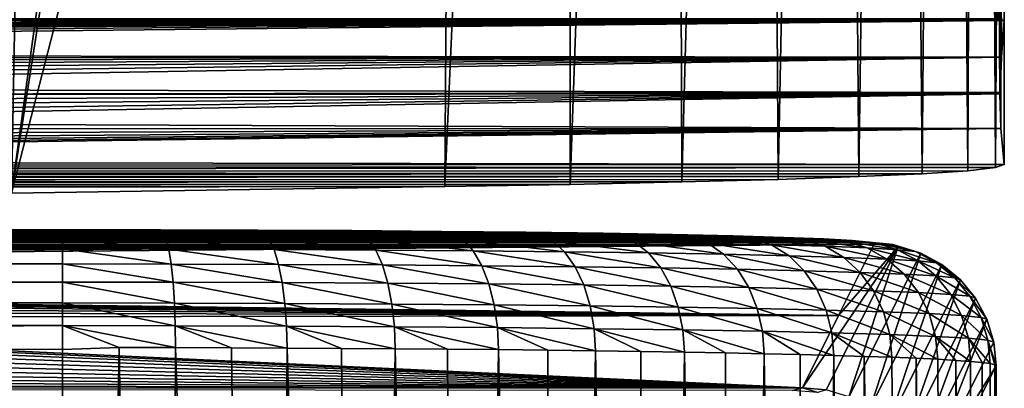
# Model space of a CAD drawing. Header units: metres. Extents: x -24 to 72, y -247 to 22.
# Tile 350 of 573: x 13.075 to 15.5, y -102.671 to -101.763. Entities that reach past the tile are written whole.
import ezdxf

# ---------------------------------------------------------------- set-up
doc = ezdxf.new("R2010")
doc.units = ezdxf.units.M
doc.layers.add('solid_509589_MEDIA_SW0001', color=7, linetype='CONTINUOUS')

msp = doc.modelspace()

# ---------------------------------------------------------------- linework, layer by layer
at = {"layer": 'solid_509589_MEDIA_SW0001'}
for points in [[(15.486974, -93.685432, 305.189789), (15.483443, -101.760437, 305.277863), (15.5, -101.765259, 305.001404)], [(15.5, -98.117508, 304.982727), (15.486974, -93.685432, 305.189789), (15.5, -101.765259, 305.001404)], [(13.054778, -102.189903, 280.673798), (12.188959, -94.116096, 279.828857), (13.206246, -94.115967, 280.612366)], [(13.054778, -102.189903, 280.673798), (13.206246, -94.115967, 280.612366), (14.169686, -94.122543, 281.462463)], [(13.054778, -102.189903, 280.673798), (14.169686, -94.122543, 281.462463), (14.165737, -95.074806, 281.479004)], [(14.437087, -95.060875, 281.758667), (14.431208, -102.168686, 281.889313), (14.12199, -102.174126, 281.577637)], [(14.151267, -97.934311, 281.524323), (14.437087, -95.060875, 281.758667), (14.12199, -102.174126, 281.577637)], [(14.681537, -95.060822, 282.063141), (14.705697, -102.16272, 282.231049), (14.431208, -102.168686, 281.889313)], [(14.437087, -95.060875, 281.758667), (14.681537, -95.060822, 282.063141), (14.431208, -102.168686, 281.889313)], [(14.681537, -95.060822, 282.063141), (14.8976, -95.060768, 282.390381), (14.705697, -102.16272, 282.231049)], [(14.8976, -95.060768, 282.390381), (14.943367, -102.156281, 282.599976), (14.705697, -102.16272, 282.231049)], [(14.8976, -95.060768, 282.390381), (15.083238, -95.060715, 282.737701), (14.943367, -102.156281, 282.599976)], [(15.083238, -95.060715, 282.737701), (15.141397, -102.149437, 282.991882), (14.943367, -102.156281, 282.599976)], [(15.083238, -95.060715, 282.737701), (15.236399, -95.060661, 283.101746), (15.141397, -102.149437, 282.991882)], [(15.236399, -95.060661, 283.101746), (15.29757, -102.142273, 283.402527), (15.141397, -102.149437, 282.991882)], [(15.236399, -95.060661, 283.101746), (15.355458, -95.0606, 283.478699), (15.29757, -102.142273, 283.402527)], [(15.355458, -95.0606, 283.478699), (15.410197, -102.134857, 283.827484), (15.29757, -102.142273, 283.402527)], [(15.355458, -95.0606, 283.478699), (15.439387, -95.060547, 283.864777), (15.410197, -102.134857, 283.827484)], [(15.439387, -95.060547, 283.864777), (15.477921, -102.127274, 284.26178), (15.410197, -102.134857, 283.827484)], [(15.439387, -95.060547, 283.864777), (15.487638, -95.060493, 284.256592), (15.477921, -102.127274, 284.26178)], [(15.487638, -95.060493, 284.256592), (15.5, -95.068138, 284.651886), (15.477921, -102.127274, 284.26178)], [(15.477921, -102.127274, 284.26178), (15.5, -95.068138, 284.651886), (15.5, -98.471695, 284.685455)], [(13.054778, -102.189903, 280.673798), (14.165737, -95.074806, 281.479004), (14.151267, -97.934311, 281.524323)], [(15.443568, -96.239807, 294.867615), (15.469114, -96.160301, 299.918274), (15.492968, -101.855476, 299.83313)], [(15.469114, -96.160301, 299.918274), (15.5, -98.117508, 304.982727), (15.5, -101.765259, 305.001404)], [(15.492968, -101.855476, 299.83313), (15.469114, -96.160301, 299.918274), (15.5, -101.765259, 305.001404)], [(15.443568, -96.239807, 294.867615), (15.492968, -101.855476, 299.83313), (15.489428, -101.942459, 294.849976)], [(15.450933, -96.319687, 289.783569), (15.443568, -96.239807, 294.867615), (15.489428, -101.942459, 294.849976)], [(15.450933, -96.319687, 289.783569), (15.489428, -101.942459, 294.849976), (15.489359, -101.94577, 294.659973)], [(15.491074, -102.031029, 289.775726), (15.450933, -96.319687, 289.783569), (15.489359, -101.94577, 294.659973)], [(15.5, -98.471695, 284.685455), (15.450933, -96.319687, 289.783569), (15.491074, -102.031029, 289.775726)], [(13.054778, -102.189903, 280.673798), (14.151267, -97.934311, 281.524323), (14.12199, -102.174126, 281.577637)], [(15.477921, -102.127274, 284.26178), (15.5, -98.471695, 284.685455), (15.5, -102.119591, 284.702057)], [(15.5, -98.471695, 284.685455), (15.491074, -102.031029, 289.775726), (15.5, -102.119591, 284.702057)], [(-15.5, -101.765259, 305.001404), (15.5, -101.765259, 305.001404), (15.483443, -101.760437, 305.277863)], [(-15.483251, -101.760452, 305.276978), (-15.5, -101.765259, 305.001404), (15.483443, -101.760437, 305.277863)], [(-0.969614, -101.79319, 303.401489), (15.5, -101.765259, 305.001404), (-15.5, -101.765259, 305.001404)], [(-0.969614, -101.79319, 303.401489), (-0.00058, -101.79248, 303.441895), (15.5, -101.765259, 305.001404)], [(-0.00058, -101.79248, 303.441895), (0.968457, -101.79319, 303.401581), (15.5, -101.765259, 305.001404)], [(0.968457, -101.79319, 303.401581), (1.930663, -101.795296, 303.280823), (15.5, -101.765259, 305.001404)], [(1.930663, -101.795296, 303.280823), (2.879627, -101.79879, 303.080444), (15.5, -101.765259, 305.001404)], [(2.879627, -101.79879, 303.080444), (3.808588, -101.803658, 302.80188), (15.5, -101.765259, 305.001404)], [(3.808588, -101.803658, 302.80188), (4.711084, -101.809853, 302.447021), (15.5, -101.765259, 305.001404)], [(4.711084, -101.809853, 302.447021), (5.581053, -101.817337, 302.01828), (15.5, -101.765259, 305.001404)], [(5.581053, -101.817337, 302.01828), (6.412259, -101.82605, 301.518738), (15.5, -101.765259, 305.001404)], [(6.412259, -101.82605, 301.518738), (7.199025, -101.835953, 300.951782), (15.5, -101.765259, 305.001404)], [(7.199025, -101.835953, 300.951782), (7.935978, -101.846954, 300.32132), (15.5, -101.765259, 305.001404)], [(7.935978, -101.846954, 300.32132), (15.492968, -101.855476, 299.83313), (15.5, -101.765259, 305.001404)], [(7.935978, -101.846954, 300.32132), (8.617837, -101.858986, 299.631836), (15.492968, -101.855476, 299.83313)], [(8.617837, -101.858986, 299.631836), (9.240022, -101.871971, 298.88797), (15.492968, -101.855476, 299.83313)], [(9.240022, -101.871971, 298.88797), (9.798201, -101.885818, 298.09491), (15.492968, -101.855476, 299.83313)], [(9.798201, -101.885818, 298.09491), (10.288401, -101.900421, 297.258301), (15.492968, -101.855476, 299.83313)], [(10.288401, -101.900421, 297.258301), (10.707356, -101.915688, 296.383728), (15.492968, -101.855476, 299.83313)], [(10.707356, -101.915688, 296.383728), (11.052108, -101.931503, 295.477325), (15.492968, -101.855476, 299.83313)], [(11.052108, -101.931503, 295.477325), (15.489428, -101.942459, 294.849976), (15.492968, -101.855476, 299.83313)], [(11.052108, -101.931503, 295.477325), (11.320228, -101.947769, 294.545502), (15.489428, -101.942459, 294.849976)], [(11.320228, -101.947769, 294.545502), (15.489359, -101.94577, 294.659973), (15.489428, -101.942459, 294.849976)], [(11.320228, -101.947769, 294.545502), (11.50993, -101.964371, 293.594482), (15.489359, -101.94577, 294.659973)], [(11.50993, -101.964371, 293.594482), (11.619858, -101.981186, 292.631042), (15.489359, -101.94577, 294.659973)], [(11.597914, -102.015007, 290.693481), (15.491074, -102.031029, 289.775726), (15.489359, -101.94577, 294.659973)], [(11.649252, -101.998108, 291.661865), (11.597914, -102.015007, 290.693481), (15.489359, -101.94577, 294.659973)], [(11.619858, -101.981186, 292.631042), (11.649252, -101.998108, 291.661865), (15.489359, -101.94577, 294.659973)], [(9.652976, -102.109634, 285.272217), (15.5, -102.119591, 284.702057), (15.491074, -102.031029, 289.775726)], [(10.162065, -102.09523, 286.097626), (9.652976, -102.109634, 285.272217), (15.491074, -102.031029, 289.775726)], [(10.600704, -102.080132, 286.962494), (10.162065, -102.09523, 286.097626), (15.491074, -102.031029, 289.775726)], [(10.965847, -102.064453, 287.860748), (10.600704, -102.080132, 286.962494), (15.491074, -102.031029, 289.775726)], [(11.25504, -102.048294, 288.786407), (10.965847, -102.064453, 287.860748), (15.491074, -102.031029, 289.775726)], [(11.466209, -102.031776, 289.732788), (11.25504, -102.048294, 288.786407), (15.491074, -102.031029, 289.775726)], [(11.597914, -102.015007, 290.693481), (11.466209, -102.031776, 289.732788), (15.491074, -102.031029, 289.775726)], [(9.07707, -102.123253, 284.492096), (8.438182, -102.135986, 283.762512), (15.477921, -102.127274, 284.26178)], [(8.438182, -102.135986, 283.762512), (15.410197, -102.134857, 283.827484), (15.477921, -102.127274, 284.26178)], [(9.652976, -102.109634, 285.272217), (9.07707, -102.123253, 284.492096), (15.5, -102.119591, 284.702057)], [(9.07707, -102.123253, 284.492096), (15.477921, -102.127274, 284.26178), (15.5, -102.119591, 284.702057)], [(7.740814, -102.147751, 283.088562), (6.989892, -102.158463, 282.475006), (15.141397, -102.149437, 282.991882)], [(6.989892, -102.158463, 282.475006), (14.943367, -102.156281, 282.599976), (15.141397, -102.149437, 282.991882)], [(8.438182, -102.135986, 283.762512), (7.740814, -102.147751, 283.088562), (15.29757, -102.142273, 283.402527)], [(7.740814, -102.147751, 283.088562), (15.141397, -102.149437, 282.991882), (15.29757, -102.142273, 283.402527)], [(8.438182, -102.135986, 283.762512), (15.29757, -102.142273, 283.402527), (15.410197, -102.134857, 283.827484)], [(3.558312, -102.189407, 280.702087), (13.054778, -102.189903, 280.673798), (14.12199, -102.174126, 281.577637)], [(4.468749, -102.183571, 281.036469), (3.558312, -102.189407, 280.702087), (14.12199, -102.174126, 281.577637)], [(5.348082, -102.176437, 281.445343), (4.468749, -102.183571, 281.036469), (14.12199, -102.174126, 281.577637)], [(6.190417, -102.168045, 281.925964), (5.348082, -102.176437, 281.445343), (14.431208, -102.168686, 281.889313)], [(5.348082, -102.176437, 281.445343), (14.12199, -102.174126, 281.577637), (14.431208, -102.168686, 281.889313)], [(6.989892, -102.158463, 282.475006), (6.190417, -102.168045, 281.925964), (14.705697, -102.16272, 282.231049)], [(6.190417, -102.168045, 281.925964), (14.431208, -102.168686, 281.889313), (14.705697, -102.16272, 282.231049)], [(6.989892, -102.158463, 282.475006), (14.705697, -102.16272, 282.231049), (14.943367, -102.156281, 282.599976)], [(-14.956598, -102.299248, 305.923828), (14.832131, -102.295601, 306.132446), (14.956593, -102.299248, 305.923798)], [(-14.956598, -102.299248, 305.923828), (-14.832135, -102.295601, 306.132477), (14.832131, -102.295601, 306.132446)], [(-14.832135, -102.295601, 306.132477), (14.683299, -102.292252, 306.324432), (14.832131, -102.295601, 306.132446)], [(-14.832135, -102.295601, 306.132477), (-14.683299, -102.292252, 306.324493), (14.683299, -102.292252, 306.324432)], [(-14.683299, -102.292252, 306.324493), (14.51233, -102.289238, 306.496948), (14.683299, -102.292252, 306.324432)], [(-14.683299, -102.292252, 306.324493), (-14.512325, -102.289238, 306.496979), (14.51233, -102.289238, 306.496948)], [(-14.512325, -102.289238, 306.496979), (14.321652, -102.286613, 306.647491), (14.51233, -102.289238, 306.496948)], [(-14.512325, -102.289238, 306.496979), (-14.321642, -102.286613, 306.647522), (14.321652, -102.286613, 306.647491)], [(-14.321642, -102.286613, 306.647522), (14.114118, -102.284409, 306.773804), (14.321652, -102.286613, 306.647491)], [(-14.321642, -102.286613, 306.647522), (-14.1141, -102.284409, 306.773834), (14.114118, -102.284409, 306.773804)], [(-14.1141, -102.284409, 306.773834), (13.892854, -102.282661, 306.874023), (14.114118, -102.284409, 306.773804)], [(-14.1141, -102.284409, 306.773834), (-13.892832, -102.282661, 306.874054), (13.892854, -102.282661, 306.874023)], [(-13.892832, -102.282661, 306.874054), (13.661064, -102.281395, 306.946655), (13.892854, -102.282661, 306.874023)], [(-13.892832, -102.282661, 306.874054), (-13.661032, -102.281395, 306.946686), (13.661064, -102.281395, 306.946655)], [(-13.661032, -102.281395, 306.946686), (13.422096, -102.280624, 306.990692), (13.661064, -102.281395, 306.946655)], [(-13.661032, -102.281395, 306.946686), (-13.42208, -102.280624, 306.990723), (13.422096, -102.280624, 306.990692)], [(-0.103265, -102.280357, 307.006012), (13.422096, -102.280624, 306.990692), (-13.42208, -102.280624, 306.990723)], [(13.180315, -102.301025, 307.120728), (-13.180305, -102.285004, 307.064056), (-13.180316, -102.301025, 307.120758)], [(13.180304, -102.285004, 307.064056), (-0.103265, -102.280357, 307.006012), (-13.180305, -102.285004, 307.064056)], [(13.180315, -102.301025, 307.120728), (13.180304, -102.285004, 307.064056), (-13.180305, -102.285004, 307.064056)], [(-0.103265, -102.280357, 307.006012), (13.180423, -102.280365, 307.005402), (13.422096, -102.280624, 306.990692)], [(13.180304, -102.285004, 307.064056), (13.180423, -102.280365, 307.005402), (-0.103265, -102.280357, 307.006012)], [(13.42978, -102.285378, 307.048798), (13.180423, -102.280365, 307.005402), (13.180304, -102.285004, 307.064056)], [(13.436618, -102.301491, 307.105011), (13.180304, -102.285004, 307.064056), (13.180315, -102.301025, 307.120728)], [(13.436618, -102.301491, 307.105011), (13.42978, -102.285378, 307.048798), (13.180304, -102.285004, 307.064056)], [(13.42978, -102.285378, 307.048798), (13.422096, -102.280624, 306.990692), (13.180423, -102.280365, 307.005402)], [(13.42978, -102.285378, 307.048798), (13.661064, -102.281395, 306.946655), (13.422096, -102.280624, 306.990692)], [(13.42978, -102.285378, 307.048798), (13.67557, -102.286163, 307.003448), (13.661064, -102.281395, 306.946655)], [(13.689135, -102.302299, 307.058411), (13.67557, -102.286163, 307.003448), (13.42978, -102.285378, 307.048798)], [(13.436618, -102.301491, 307.105011), (13.689135, -102.302299, 307.058411), (13.42978, -102.285378, 307.048798)], [(13.67557, -102.286163, 307.003448), (13.892854, -102.282661, 306.874023), (13.661064, -102.281395, 306.946655)], [(13.67557, -102.286163, 307.003448), (13.914053, -102.287468, 306.92865), (13.892854, -102.282661, 306.874023)], [(13.934143, -102.303642, 306.981567), (13.914053, -102.287468, 306.92865), (13.67557, -102.286163, 307.003448)], [(13.689135, -102.302299, 307.058411), (13.934143, -102.303642, 306.981567), (13.67557, -102.286163, 307.003448)], [(13.914053, -102.287468, 306.92865), (14.114118, -102.284409, 306.773804), (13.892854, -102.282661, 306.874023)], [(13.914053, -102.287468, 306.92865), (14.141711, -102.289268, 306.8255), (14.114118, -102.284409, 306.773804)], [(14.168032, -102.305489, 306.87561), (14.141711, -102.289268, 306.8255), (13.914053, -102.287468, 306.92865)], [(13.934143, -102.303642, 306.981567), (14.168032, -102.305489, 306.87561), (13.914053, -102.287468, 306.92865)], [(14.141711, -102.289268, 306.8255), (14.321652, -102.286613, 306.647491), (14.114118, -102.284409, 306.773804)], [(14.141711, -102.289268, 306.8255), (14.35519, -102.291534, 306.695526), (14.321652, -102.286613, 306.647491)], [(14.387352, -102.307816, 306.742065), (14.35519, -102.291534, 306.695526), (14.141711, -102.289268, 306.8255)], [(14.168032, -102.305489, 306.87561), (14.387352, -102.307816, 306.742065), (14.141711, -102.289268, 306.8255)], [(14.35519, -102.291534, 306.695526), (14.51233, -102.289238, 306.496948), (14.321652, -102.286613, 306.647491)], [(14.35519, -102.291534, 306.695526), (14.551342, -102.294235, 306.540649), (14.51233, -102.289238, 306.496948)], [(14.588872, -102.310593, 306.582947), (14.551342, -102.294235, 306.540649), (14.35519, -102.291534, 306.695526)], [(14.387352, -102.307816, 306.742065), (14.588872, -102.310593, 306.582947), (14.35519, -102.291534, 306.695526)], [(14.727276, -102.297333, 306.363159), (14.683299, -102.292252, 306.324432), (14.51233, -102.289238, 306.496948)], [(14.551342, -102.294235, 306.540649), (14.727276, -102.297333, 306.363159), (14.51233, -102.289238, 306.496948)], [(14.769621, -102.313774, 306.400604), (14.727276, -102.297333, 306.363159), (14.551342, -102.294235, 306.540649)], [(14.588872, -102.310593, 306.582947), (14.769621, -102.313774, 306.400604), (14.551342, -102.294235, 306.540649)], [(14.880398, -102.300781, 306.165619), (14.832131, -102.295601, 306.132446), (14.683299, -102.292252, 306.324432)], [(14.727276, -102.297333, 306.363159), (14.880398, -102.300781, 306.165619), (14.683299, -102.292252, 306.324432)], [(14.926933, -102.317322, 306.197662), (14.880398, -102.300781, 306.165619), (14.727276, -102.297333, 306.363159)], [(14.769621, -102.313774, 306.400604), (14.926933, -102.317322, 306.197662), (14.727276, -102.297333, 306.363159)], [(15.008451, -102.304527, 305.951019), (14.956593, -102.299248, 305.923798), (14.832131, -102.295601, 306.132446)], [(14.880398, -102.300781, 306.165619), (15.008451, -102.304527, 305.951019), (14.832131, -102.295601, 306.132446)], [(-15.1798, -102.315582, 304.987946), (-15.16725, -102.311356, 305.229919), (15.1798, -102.315582, 304.987915)], [(0.967057, -102.343102, 303.411316), (-15.1798, -102.315582, 304.987946), (15.1798, -102.315582, 304.987915)], [(-15.16725, -102.311356, 305.229919), (-15.125373, -102.307182, 305.469299), (15.167245, -102.311356, 305.229889)], [(-15.16725, -102.311356, 305.229919), (15.167245, -102.311356, 305.229889), (15.1798, -102.315582, 304.987915)], [(-15.125373, -102.307182, 305.469299), (-15.054817, -102.303123, 305.701721), (15.125366, -102.307182, 305.469269)], [(-15.125373, -102.307182, 305.469299), (15.125366, -102.307182, 305.469269), (15.167245, -102.311356, 305.229889)], [(-15.054817, -102.303123, 305.701721), (14.956593, -102.299248, 305.923798), (15.054811, -102.303123, 305.701691)], [(-15.054817, -102.303123, 305.701721), (-14.956598, -102.299248, 305.923828), (14.956593, -102.299248, 305.923798)], [(-15.054817, -102.303123, 305.701721), (15.054811, -102.303123, 305.701691), (15.125366, -102.307182, 305.469269)], [(13.180326, -102.32782, 307.173218), (-13.180316, -102.301025, 307.120758), (-13.180326, -102.327827, 307.173218)], [(13.180326, -102.32782, 307.173218), (13.180315, -102.301025, 307.120728), (-13.180316, -102.301025, 307.120758)], [(1.927941, -102.345207, 303.290894), (0.967057, -102.343102, 303.411316), (15.1798, -102.315582, 304.987915)], [(2.875626, -102.348694, 303.091064), (1.927941, -102.345207, 303.290894), (15.1798, -102.315582, 304.987915)], [(3.803355, -102.353539, 302.813263), (2.875626, -102.348694, 303.091064), (15.1798, -102.315582, 304.987915)], [(4.704749, -102.359718, 302.459412), (3.803355, -102.353539, 302.813263), (15.1798, -102.315582, 304.987915)], [(5.573789, -102.36718, 302.03183), (4.704749, -102.359718, 302.459412), (15.1798, -102.315582, 304.987915)], [(6.404191, -102.375877, 301.53363), (5.573789, -102.36718, 302.03183), (15.1798, -102.315582, 304.987915)], [(7.190321, -102.385742, 300.968231), (6.404191, -102.375877, 301.53363), (15.1798, -102.315582, 304.987915)], [(7.190321, -102.385742, 300.968231), (15.1798, -102.315582, 304.987915), (15.091747, -102.491676, 294.899597)], [(13.44292, -102.328354, 307.157013), (13.180315, -102.301025, 307.120728), (13.180326, -102.32782, 307.173218)], [(13.44292, -102.328354, 307.157013), (13.436618, -102.301491, 307.105011), (13.180315, -102.301025, 307.120728)], [(13.701634, -102.329185, 307.109283), (13.689135, -102.302299, 307.058411), (13.436618, -102.301491, 307.105011)], [(13.44292, -102.328354, 307.157013), (13.701634, -102.329185, 307.109283), (13.436618, -102.301491, 307.105011)], [(13.952657, -102.330551, 307.030548), (13.934143, -102.303642, 306.981567), (13.689135, -102.302299, 307.058411)], [(13.701634, -102.329185, 307.109283), (13.952657, -102.330551, 307.030548), (13.689135, -102.302299, 307.058411)], [(14.192286, -102.332451, 306.921967), (14.168032, -102.305489, 306.87561), (13.934143, -102.303642, 306.981567)], [(13.952657, -102.330551, 307.030548), (14.192286, -102.332451, 306.921967), (13.934143, -102.303642, 306.981567)], [(14.416989, -102.334831, 306.785156), (14.387352, -102.307816, 306.742065), (14.168032, -102.305489, 306.87561)], [(14.192286, -102.332451, 306.921967), (14.416989, -102.334831, 306.785156), (14.168032, -102.305489, 306.87561)], [(14.623456, -102.337677, 306.622162), (14.588872, -102.310593, 306.582947), (14.387352, -102.307816, 306.742065)], [(14.416989, -102.334831, 306.785156), (14.623456, -102.337677, 306.622162), (14.387352, -102.307816, 306.742065)], [(14.80864, -102.340942, 306.435303), (14.769621, -102.313774, 306.400604), (14.588872, -102.310593, 306.582947)], [(14.623456, -102.337677, 306.622162), (14.80864, -102.340942, 306.435303), (14.588872, -102.310593, 306.582947)], [(14.969814, -102.344574, 306.227417), (14.926933, -102.317322, 306.197662), (14.769621, -102.313774, 306.400604)], [(14.80864, -102.340942, 306.435303), (14.969814, -102.344574, 306.227417), (14.769621, -102.313774, 306.400604)], [(15.058491, -102.321167, 305.977203), (15.008451, -102.304527, 305.951019), (14.880398, -102.300781, 306.165619)], [(14.926933, -102.317322, 306.197662), (15.058491, -102.321167, 305.977203), (14.880398, -102.300781, 306.165619)], [(15.104602, -102.348511, 306.001526), (15.058491, -102.321167, 305.977203), (14.926933, -102.317322, 306.197662)], [(14.969814, -102.344574, 306.227417), (15.104602, -102.348511, 306.001526), (14.926933, -102.317322, 306.197662)], [(15.109549, -102.308525, 305.722473), (15.054811, -102.303123, 305.701691), (14.956593, -102.299248, 305.923798)], [(15.008451, -102.304527, 305.951019), (15.109549, -102.308525, 305.722473), (14.956593, -102.299248, 305.923798)], [(15.238311, -102.32135, 304.98764), (15.002814, -102.669525, 284.710449), (15.091747, -102.491676, 294.899597)], [(15.238311, -102.32135, 304.98764), (15.060992, -102.675232, 284.710022), (15.002814, -102.669525, 284.710449)], [(15.162354, -102.325272, 305.742401), (15.109549, -102.308525, 305.722473), (15.008451, -102.304527, 305.951019)], [(15.058491, -102.321167, 305.977203), (15.162354, -102.325272, 305.742401), (15.008451, -102.304527, 305.951019)], [(15.182199, -102.312698, 305.483368), (15.125366, -102.307182, 305.469269), (15.054811, -102.303123, 305.701691)], [(15.109549, -102.308525, 305.722473), (15.182199, -102.312698, 305.483368), (15.054811, -102.303123, 305.701691)], [(15.211015, -102.352715, 305.760956), (15.162354, -102.325272, 305.742401), (15.058491, -102.321167, 305.977203)], [(15.104602, -102.348511, 306.001526), (15.211015, -102.352715, 305.760956), (15.058491, -102.321167, 305.977203)], [(15.238311, -102.32135, 304.98764), (15.117343, -102.692261, 284.709839), (15.060992, -102.675232, 284.710022)], [(15.238311, -102.32135, 304.98764), (15.091747, -102.491676, 294.899597), (15.1798, -102.315582, 304.987915)], [(15.236993, -102.329559, 305.496735), (15.182199, -102.312698, 305.483368), (15.109549, -102.308525, 305.722473)], [(15.162354, -102.325272, 305.742401), (15.236993, -102.329559, 305.496735), (15.109549, -102.308525, 305.722473)], [(15.238311, -102.32135, 304.98764), (15.294643, -102.338448, 304.987457), (15.117343, -102.692261, 284.709839)], [(15.22533, -102.316994, 305.237213), (15.167245, -102.311356, 305.229889), (15.125366, -102.307182, 305.469269)], [(15.182199, -102.312698, 305.483368), (15.22533, -102.316994, 305.237213), (15.125366, -102.307182, 305.469269)], [(15.238311, -102.32135, 304.98764), (15.1798, -102.315582, 304.987915), (15.167245, -102.311356, 305.229889)], [(15.22533, -102.316994, 305.237213), (15.238311, -102.32135, 304.98764), (15.167245, -102.311356, 305.229889)], [(15.281306, -102.333977, 305.243835), (15.22533, -102.316994, 305.237213), (15.182199, -102.312698, 305.483368)], [(15.236993, -102.329559, 305.496735), (15.281306, -102.333977, 305.243835), (15.182199, -102.312698, 305.483368)], [(15.22533, -102.316994, 305.237213), (15.294643, -102.338448, 304.987457), (15.238311, -102.32135, 304.98764)], [(15.281306, -102.333977, 305.243835), (15.294643, -102.338448, 304.987457), (15.22533, -102.316994, 305.237213)], [(13.180335, -102.364372, 307.219452), (-13.180326, -102.327827, 307.173218), (-13.180336, -102.364372, 307.219452)], [(13.180335, -102.364372, 307.219452), (13.180326, -102.32782, 307.173218), (-13.180326, -102.327827, 307.173218)], [(13.448442, -102.364922, 307.20282), (13.180326, -102.32782, 307.173218), (13.180335, -102.364372, 307.219452)], [(13.448442, -102.364922, 307.20282), (13.44292, -102.328354, 307.157013), (13.180326, -102.32782, 307.173218)], [(13.712587, -102.365776, 307.154083), (13.701634, -102.329185, 307.109283), (13.44292, -102.328354, 307.157013)], [(13.448442, -102.364922, 307.20282), (13.712587, -102.365776, 307.154083), (13.44292, -102.328354, 307.157013)], [(13.96888, -102.367172, 307.0737), (13.952657, -102.330551, 307.030548), (13.701634, -102.329185, 307.109283)], [(13.712587, -102.365776, 307.154083), (13.96888, -102.367172, 307.0737), (13.701634, -102.329185, 307.109283)], [(14.213539, -102.36911, 306.96283), (14.192286, -102.332451, 306.921967), (13.952657, -102.330551, 307.030548)], [(13.96888, -102.367172, 307.0737), (14.213539, -102.36911, 306.96283), (13.952657, -102.330551, 307.030548)], [(14.442961, -102.371544, 306.823151), (14.416989, -102.334831, 306.785156), (14.192286, -102.332451, 306.921967)], [(14.213539, -102.36911, 306.96283), (14.442961, -102.371544, 306.823151), (14.192286, -102.332451, 306.921967)], [(14.653761, -102.374451, 306.656708), (14.623456, -102.337677, 306.622162), (14.416989, -102.334831, 306.785156)], [(14.442961, -102.371544, 306.823151), (14.653761, -102.374451, 306.656708), (14.416989, -102.334831, 306.785156)], [(14.842834, -102.377777, 306.465973), (14.80864, -102.340942, 306.435303), (14.623456, -102.337677, 306.622162)], [(14.653761, -102.374451, 306.656708), (14.842834, -102.377777, 306.465973), (14.623456, -102.337677, 306.622162)], [(15.007392, -102.381485, 306.253693), (14.969814, -102.344574, 306.227417), (14.80864, -102.340942, 306.435303)], [(14.842834, -102.377777, 306.465973), (15.007392, -102.381485, 306.253693), (14.80864, -102.340942, 306.435303)], [(15.145009, -102.385513, 306.023041), (15.104602, -102.348511, 306.001526), (14.969814, -102.344574, 306.227417)], [(15.007392, -102.381485, 306.253693), (15.145009, -102.385513, 306.023041), (14.969814, -102.344574, 306.227417)], [(15.294643, -102.338448, 304.987457), (15.169283, -102.719971, 284.709869), (15.117343, -102.692261, 284.709839)], [(15.287486, -102.357109, 305.509277), (15.236993, -102.329559, 305.496735), (15.162354, -102.325272, 305.742401)], [(15.211015, -102.352715, 305.760956), (15.287486, -102.357109, 305.509277), (15.162354, -102.325272, 305.742401)], [(15.294643, -102.338448, 304.987457), (15.346554, -102.366219, 304.987488), (15.169283, -102.719971, 284.709869)], [(15.332887, -102.361633, 305.250153), (15.281306, -102.333977, 305.243835), (15.236993, -102.329559, 305.496735)], [(15.287486, -102.357109, 305.509277), (15.332887, -102.361633, 305.250153), (15.236993, -102.329559, 305.496735)], [(15.281306, -102.333977, 305.243835), (15.346554, -102.366219, 304.987488), (15.294643, -102.338448, 304.987457)], [(15.332887, -102.361633, 305.250153), (15.346554, -102.366219, 304.987488), (15.281306, -102.333977, 305.243835)], [(13.180343, -102.409264, 307.25766), (-13.180336, -102.364372, 307.219452), (-13.180344, -102.409264, 307.25766)], [(13.180343, -102.409264, 307.25766), (13.180335, -102.364372, 307.219452), (-13.180336, -102.364372, 307.219452)], [(13.452971, -102.409805, 307.240631), (13.180335, -102.364372, 307.219452), (13.180343, -102.409264, 307.25766)], [(13.452971, -102.409805, 307.240631), (13.448442, -102.364922, 307.20282), (13.180335, -102.364372, 307.219452)], [(13.721573, -102.410667, 307.191071), (13.712587, -102.365776, 307.154083), (13.448442, -102.364922, 307.20282)], [(13.452971, -102.409805, 307.240631), (13.721573, -102.410667, 307.191071), (13.448442, -102.364922, 307.20282)], [(13.982187, -102.412094, 307.109344), (13.96888, -102.367172, 307.0737), (13.712587, -102.365776, 307.154083)], [(13.721573, -102.410667, 307.191071), (13.982187, -102.412094, 307.109344), (13.712587, -102.365776, 307.154083)], [(14.230974, -102.414055, 306.996613), (14.213539, -102.36911, 306.96283), (13.96888, -102.367172, 307.0737)], [(13.982187, -102.412094, 307.109344), (14.230974, -102.414055, 306.996613), (13.96888, -102.367172, 307.0737)], [(14.464265, -102.416534, 306.854584), (14.442961, -102.371544, 306.823151), (14.213539, -102.36911, 306.96283)], [(14.230974, -102.414055, 306.996613), (14.464265, -102.416534, 306.854584), (14.213539, -102.36911, 306.96283)], [(15.253656, -102.389801, 305.777435), (15.211015, -102.352715, 305.760956), (15.104602, -102.348511, 306.001526)], [(15.145009, -102.385513, 306.023041), (15.253656, -102.389801, 305.777435), (15.104602, -102.348511, 306.001526)], [(15.346554, -102.366219, 304.987488), (15.214813, -102.757286, 284.710114), (15.169283, -102.719971, 284.709869)], [(15.331733, -102.394287, 305.520477), (15.287486, -102.357109, 305.509277), (15.211015, -102.352715, 305.760956)], [(15.253656, -102.389801, 305.777435), (15.331733, -102.394287, 305.520477), (15.211015, -102.352715, 305.760956)], [(15.346554, -102.366219, 304.987488), (15.392043, -102.403587, 304.987732), (15.214813, -102.757286, 284.710114)], [(15.378087, -102.398911, 305.255951), (15.332887, -102.361633, 305.250153), (15.287486, -102.357109, 305.509277)], [(15.331733, -102.394287, 305.520477), (15.378087, -102.398911, 305.255951), (15.287486, -102.357109, 305.509277)], [(15.332887, -102.361633, 305.250153), (15.392043, -102.403587, 304.987732), (15.346554, -102.366219, 304.987488)], [(15.378087, -102.398911, 305.255951), (15.392043, -102.403587, 304.987732), (15.332887, -102.361633, 305.250153)], [(7.926867, -102.396721, 300.339386), (7.190321, -102.385742, 300.968231), (15.091747, -102.491676, 294.899597)], [(14.678621, -102.419487, 306.685333), (14.653761, -102.374451, 306.656708), (14.442961, -102.371544, 306.823151)], [(14.464265, -102.416534, 306.854584), (14.678621, -102.419487, 306.685333), (14.442961, -102.371544, 306.823151)], [(14.870884, -102.422874, 306.491364), (14.842834, -102.377777, 306.465973), (14.653761, -102.374451, 306.656708)], [(14.678621, -102.419487, 306.685333), (14.870884, -102.422874, 306.491364), (14.653761, -102.374451, 306.656708)], [(15.038218, -102.426643, 306.275513), (15.007392, -102.381485, 306.253693), (14.842834, -102.377777, 306.465973)], [(14.870884, -102.422874, 306.491364), (15.038218, -102.426643, 306.275513), (14.842834, -102.377777, 306.465973)], [(15.178156, -102.43074, 306.040985), (15.145009, -102.385513, 306.023041), (15.007392, -102.381485, 306.253693)], [(15.038218, -102.426643, 306.275513), (15.178156, -102.43074, 306.040985), (15.007392, -102.381485, 306.253693)], [(15.288636, -102.435097, 305.791229), (15.253656, -102.389801, 305.777435), (15.145009, -102.385513, 306.023041)], [(15.178156, -102.43074, 306.040985), (15.288636, -102.435097, 305.791229), (15.145009, -102.385513, 306.023041)], [(15.36803, -102.439659, 305.529938), (15.331733, -102.394287, 305.520477), (15.253656, -102.389801, 305.777435)], [(15.288636, -102.435097, 305.791229), (15.36803, -102.439659, 305.529938), (15.253656, -102.389801, 305.777435)], [(15.415166, -102.444359, 305.260925), (15.378087, -102.398911, 305.255951), (15.331733, -102.394287, 305.520477)], [(15.36803, -102.439659, 305.529938), (15.415166, -102.444359, 305.260925), (15.331733, -102.394287, 305.520477)], [(13.180348, -102.46077, 307.286346), (-13.180344, -102.409264, 307.25766), (-13.180349, -102.46077, 307.286346)], [(13.180348, -102.46077, 307.286346), (13.180343, -102.409264, 307.25766), (-13.180344, -102.409264, 307.25766)], [(8.608551, -102.40873, 299.651611), (7.926867, -102.396721, 300.339386), (15.091747, -102.491676, 294.899597)], [(9.230762, -102.421677, 298.909607), (8.608551, -102.40873, 299.651611), (15.091747, -102.491676, 294.899597)], [(13.456334, -102.461258, 307.269043), (13.180343, -102.409264, 307.25766), (13.180348, -102.46077, 307.286346)], [(13.456334, -102.461258, 307.269043), (13.452971, -102.409805, 307.240631), (13.180343, -102.409264, 307.25766)], [(13.728244, -102.462128, 307.218872), (13.721573, -102.410667, 307.191071), (13.452971, -102.409805, 307.240631)], [(13.456334, -102.461258, 307.269043), (13.728244, -102.462128, 307.218872), (13.452971, -102.409805, 307.240631)], [(13.992068, -102.46357, 307.136108), (13.982187, -102.412094, 307.109344), (13.721573, -102.410667, 307.191071)], [(13.728244, -102.462128, 307.218872), (13.992068, -102.46357, 307.136108), (13.721573, -102.410667, 307.191071)], [(14.243919, -102.465561, 307.022034), (14.230974, -102.414055, 306.996613), (13.982187, -102.412094, 307.109344)], [(13.992068, -102.46357, 307.136108), (14.243919, -102.465561, 307.022034), (13.982187, -102.412094, 307.109344)], [(14.480083, -102.468071, 306.878235), (14.464265, -102.416534, 306.854584), (14.230974, -102.414055, 306.996613)], [(14.243919, -102.465561, 307.022034), (14.480083, -102.468071, 306.878235), (14.230974, -102.414055, 306.996613)], [(14.69708, -102.471062, 306.706909), (14.678621, -102.419487, 306.685333), (14.464265, -102.416534, 306.854584)], [(14.480083, -102.468071, 306.878235), (14.69708, -102.471062, 306.706909), (14.464265, -102.416534, 306.854584)], [(15.392043, -102.403587, 304.987732), (15.25218, -102.802773, 284.710602), (15.214813, -102.757286, 284.710114)], [(15.392043, -102.403587, 304.987732), (15.429359, -102.44912, 304.98819), (15.25218, -102.802773, 284.710602)], [(15.378087, -102.398911, 305.255951), (15.429359, -102.44912, 304.98819), (15.392043, -102.403587, 304.987732)], [(15.415166, -102.444359, 305.260925), (15.429359, -102.44912, 304.98819), (15.378087, -102.398911, 305.255951)], [(9.789213, -102.435486, 298.118469), (9.230762, -102.421677, 298.909607), (15.091747, -102.491676, 294.899597)], [(10.279966, -102.450058, 297.283752), (9.789213, -102.435486, 298.118469), (15.091747, -102.491676, 294.899597)], [(14.891709, -102.474487, 306.510529), (14.870884, -102.422874, 306.491364), (14.678621, -102.419487, 306.685333)], [(14.69708, -102.471062, 306.706909), (14.891709, -102.474487, 306.510529), (14.678621, -102.419487, 306.685333)], [(15.061104, -102.478302, 306.292023), (15.038218, -102.426643, 306.275513), (14.870884, -102.422874, 306.491364)], [(14.891709, -102.474487, 306.510529), (15.061104, -102.478302, 306.292023), (14.870884, -102.422874, 306.491364)], [(15.202766, -102.482452, 306.054626), (15.178156, -102.43074, 306.040985), (15.038218, -102.426643, 306.275513)], [(15.061104, -102.478302, 306.292023), (15.202766, -102.482452, 306.054626), (15.038218, -102.426643, 306.275513)], [(15.314607, -102.486862, 305.801788), (15.288636, -102.435097, 305.791229), (15.178156, -102.43074, 306.040985)], [(15.202766, -102.482452, 306.054626), (15.314607, -102.486862, 305.801788), (15.178156, -102.43074, 306.040985)], [(15.394979, -102.491486, 305.537262), (15.36803, -102.439659, 305.529938), (15.288636, -102.435097, 305.791229)], [(15.314607, -102.486862, 305.801788), (15.394979, -102.491486, 305.537262), (15.288636, -102.435097, 305.791229)], [(15.442696, -102.496239, 305.264954), (15.415166, -102.444359, 305.260925), (15.36803, -102.439659, 305.529938)], [(15.394979, -102.491486, 305.537262), (15.442696, -102.496239, 305.264954), (15.36803, -102.439659, 305.529938)], [(13.180352, -102.516594, 307.304352), (-13.180349, -102.46077, 307.286346), (-13.180352, -102.51722, 307.304504)], [(13.180352, -102.516594, 307.304352), (13.180348, -102.46077, 307.286346), (-13.180349, -102.46077, 307.286346)], [(10.69973, -102.465294, 296.411072), (10.279966, -102.450058, 297.283752), (15.091747, -102.491676, 294.899597)], [(11.045536, -102.481079, 295.506561), (10.69973, -102.465294, 296.411072), (15.091747, -102.491676, 294.899597)], [(13.458402, -102.517303, 307.286926), (13.180348, -102.46077, 307.286346), (13.180352, -102.516594, 307.304352)], [(13.458402, -102.517303, 307.286926), (13.456334, -102.461258, 307.269043), (13.180348, -102.46077, 307.286346)], [(13.732345, -102.518188, 307.236389), (13.728244, -102.462128, 307.218872), (13.456334, -102.461258, 307.269043)], [(13.458402, -102.517303, 307.286926), (13.732345, -102.518188, 307.236389), (13.456334, -102.461258, 307.269043)], [(13.998141, -102.519638, 307.153015), (13.992068, -102.46357, 307.136108), (13.728244, -102.462128, 307.218872)], [(13.732345, -102.518188, 307.236389), (13.998141, -102.519638, 307.153015), (13.728244, -102.462128, 307.218872)], [(14.251876, -102.521645, 307.038055), (14.243919, -102.465561, 307.022034), (13.992068, -102.46357, 307.136108)], [(13.998141, -102.519638, 307.153015), (14.251876, -102.521645, 307.038055), (13.992068, -102.46357, 307.136108)], [(14.489806, -102.52417, 306.893188), (14.480083, -102.468071, 306.878235), (14.243919, -102.465561, 307.022034)], [(14.251876, -102.521645, 307.038055), (14.489806, -102.52417, 306.893188), (14.243919, -102.465561, 307.022034)], [(15.429359, -102.44912, 304.98819), (15.279945, -102.854683, 284.711243), (15.25218, -102.802773, 284.710602)], [(15.429359, -102.44912, 304.98819), (15.457066, -102.501053, 304.988861), (15.279945, -102.854683, 284.711243)], [(15.415166, -102.444359, 305.260925), (15.457066, -102.501053, 304.988861), (15.429359, -102.44912, 304.98819)], [(15.442696, -102.496239, 305.264954), (15.457066, -102.501053, 304.988861), (15.415166, -102.444359, 305.260925)], [(11.314982, -102.497314, 294.576599), (11.045536, -102.481079, 295.506561), (15.091747, -102.491676, 294.899597)], [(11.314982, -102.497314, 294.576599), (15.091747, -102.491676, 294.899597), (15.002814, -102.669525, 284.710449)], [(14.708425, -102.527184, 306.720581), (14.69708, -102.471062, 306.706909), (14.480083, -102.468071, 306.878235)], [(14.489806, -102.52417, 306.893188), (14.708425, -102.527184, 306.720581), (14.480083, -102.468071, 306.878235)], [(14.90451, -102.53064, 306.522736), (14.891709, -102.474487, 306.510529), (14.69708, -102.471062, 306.706909)], [(14.708425, -102.527184, 306.720581), (14.90451, -102.53064, 306.522736), (14.69708, -102.471062, 306.706909)], [(15.075171, -102.534477, 306.302612), (15.061104, -102.478302, 306.292023), (14.891709, -102.474487, 306.510529)], [(14.90451, -102.53064, 306.522736), (15.075171, -102.534477, 306.302612), (14.891709, -102.474487, 306.510529)], [(15.217893, -102.538658, 306.063416), (15.202766, -102.482452, 306.054626), (15.061104, -102.478302, 306.292023)], [(15.075171, -102.534477, 306.302612), (15.217893, -102.538658, 306.063416), (15.061104, -102.478302, 306.292023)], [(15.33057, -102.543106, 305.808685), (15.314607, -102.486862, 305.801788), (15.202766, -102.482452, 306.054626)], [(15.217893, -102.538658, 306.063416), (15.33057, -102.543106, 305.808685), (15.202766, -102.482452, 306.054626)], [(15.411542, -102.54776, 305.542206), (15.394979, -102.491486, 305.537262), (15.314607, -102.486862, 305.801788)], [(15.33057, -102.543106, 305.808685), (15.411542, -102.54776, 305.542206), (15.314607, -102.486862, 305.801788)], [(15.459617, -102.552551, 305.267853), (15.442696, -102.496239, 305.264954), (15.394979, -102.491486, 305.537262)], [(15.411542, -102.54776, 305.542206), (15.459617, -102.552551, 305.267853), (15.394979, -102.491486, 305.537262)], [(11.506278, -102.513885, 293.627258), (11.314982, -102.497314, 294.576599), (15.002814, -102.669525, 284.710449)], [(11.618045, -102.53067, 292.665436), (11.506278, -102.513885, 293.627258), (15.002814, -102.669525, 284.710449)], [(15.457066, -102.501053, 304.988861), (15.297039, -102.911011, 284.712097), (15.279945, -102.854683, 284.711243)], [(15.457066, -102.501053, 304.988861), (15.474094, -102.557404, 304.989716), (15.297039, -102.911011, 284.712097)], [(15.442696, -102.496239, 305.264954), (15.474094, -102.557404, 304.989716), (15.457066, -102.501053, 304.988861)], [(15.459617, -102.552551, 305.267853), (15.474094, -102.557404, 304.989716), (15.442696, -102.496239, 305.264954)], [(0.242358, -102.570305, 307.311035), (13.180352, -102.516594, 307.304352), (-13.180352, -102.51722, 307.304504)], [(0.242358, -102.570305, 307.311035), (6.77066, -102.571289, 307.311066), (13.180352, -102.516594, 307.304352)], [(6.77066, -102.571289, 307.311066), (13.180353, -102.575073, 307.311127), (13.180352, -102.516594, 307.304352)], [(11.649519, -102.547562, 291.697723), (11.618045, -102.53067, 292.665436), (15.002814, -102.669525, 284.710449)], [(13.319977, -102.570686, 307.306213), (13.180352, -102.516594, 307.304352), (13.180353, -102.575073, 307.311127)], [(13.459081, -102.57093, 307.293488), (13.458402, -102.517303, 307.286926), (13.180352, -102.516594, 307.304352)], [(13.319977, -102.570686, 307.306213), (13.459081, -102.57093, 307.293488), (13.180352, -102.516594, 307.304352)], [(13.733685, -102.571907, 307.242828), (13.732345, -102.518188, 307.236389), (13.458402, -102.517303, 307.286926)], [(13.597153, -102.571335, 307.272308), (13.733685, -102.571907, 307.242828), (13.458402, -102.517303, 307.286926)], [(13.459081, -102.57093, 307.293488), (13.597153, -102.571335, 307.272308), (13.458402, -102.517303, 307.286926)], [(14.000132, -102.573524, 307.159271), (13.998141, -102.519638, 307.153015), (13.732345, -102.518188, 307.236389)], [(13.868176, -102.572639, 307.205078), (14.000132, -102.573524, 307.159271), (13.732345, -102.518188, 307.236389)], [(13.733685, -102.571907, 307.242828), (13.868176, -102.572639, 307.205078), (13.732345, -102.518188, 307.236389)], [(14.254489, -102.575752, 307.044037), (14.251876, -102.521645, 307.038055), (13.998141, -102.519638, 307.153015)], [(14.129061, -102.574562, 307.105499), (14.254489, -102.575752, 307.044037), (13.998141, -102.519638, 307.153015)], [(14.000132, -102.573524, 307.159271), (14.129061, -102.574562, 307.105499), (13.998141, -102.519638, 307.153015)], [(14.493011, -102.578568, 306.898834), (14.489806, -102.52417, 306.893188), (14.251876, -102.521645, 307.038055)], [(14.375956, -102.577087, 306.975067), (14.493011, -102.578568, 306.898834), (14.251876, -102.521645, 307.038055)], [(14.254489, -102.575752, 307.044037), (14.375956, -102.577087, 306.975067), (14.251876, -102.521645, 307.038055)], [(14.71218, -102.581924, 306.7258), (14.708425, -102.527184, 306.720581), (14.489806, -102.52417, 306.893188)], [(14.605225, -102.580177, 306.815643), (14.71218, -102.581924, 306.7258), (14.489806, -102.52417, 306.893188)], [(14.493011, -102.578568, 306.898834), (14.605225, -102.580177, 306.815643), (14.489806, -102.52417, 306.893188)], [(14.908763, -102.58577, 306.527496), (14.90451, -102.53064, 306.522736), (14.708425, -102.527184, 306.720581)], [(14.813484, -102.583786, 306.629639), (14.908763, -102.58577, 306.527496), (14.708425, -102.527184, 306.720581)], [(14.71218, -102.581924, 306.7258), (14.813484, -102.583786, 306.629639), (14.708425, -102.527184, 306.720581)], [(15.079857, -102.590042, 306.306793), (15.075171, -102.534477, 306.302612), (14.90451, -102.53064, 306.522736)], [(14.997663, -102.587852, 306.419739), (15.079857, -102.590042, 306.306793), (14.90451, -102.53064, 306.522736)], [(14.908763, -102.58577, 306.527496), (14.997663, -102.587852, 306.419739), (14.90451, -102.53064, 306.522736)], [(15.222939, -102.594696, 306.067017), (15.217893, -102.538658, 306.063416), (15.075171, -102.534477, 306.302612)], [(15.155041, -102.592331, 306.189087), (15.222939, -102.594696, 306.067017), (15.075171, -102.534477, 306.302612)], [(15.079857, -102.590042, 306.306793), (15.155041, -102.592331, 306.189087), (15.075171, -102.534477, 306.302612)], [(15.335902, -102.599648, 305.811676), (15.33057, -102.543106, 305.808685), (15.217893, -102.538658, 306.063416)], [(15.2833, -102.597137, 305.941071), (15.335902, -102.599648, 305.811676), (15.217893, -102.538658, 306.063416)], [(15.222939, -102.594696, 306.067017), (15.2833, -102.597137, 305.941071), (15.217893, -102.538658, 306.063416)], [(11.471301, -102.581192, 289.770905), (11.600491, -102.564445, 290.73056), (15.002814, -102.669525, 284.710449)], [(11.600491, -102.564445, 290.73056), (11.649519, -102.547562, 291.697723), (15.002814, -102.669525, 284.710449)], [(15.474094, -102.557404, 304.989716), (15.47979, -102.615578, 304.990662), (15.297039, -102.911011, 284.712097)], [(15.41708, -102.604836, 305.544525), (15.411542, -102.54776, 305.542206), (15.33057, -102.543106, 305.808685)], [(15.38055, -102.602219, 305.679321), (15.41708, -102.604836, 305.544525), (15.33057, -102.543106, 305.808685)], [(15.335902, -102.599648, 305.811676), (15.38055, -102.602219, 305.679321), (15.33057, -102.543106, 305.808685)], [(15.465276, -102.610168, 305.269501), (15.459617, -102.552551, 305.267853), (15.411542, -102.54776, 305.542206)], [(15.445356, -102.607491, 305.407745), (15.465276, -102.610168, 305.269501), (15.411542, -102.54776, 305.542206)], [(15.41708, -102.604836, 305.544525), (15.445356, -102.607491, 305.407745), (15.411542, -102.54776, 305.542206)], [(15.459617, -102.552551, 305.267853), (15.47979, -102.615578, 304.990662), (15.474094, -102.557404, 304.989716)], [(15.476765, -102.612869, 305.13031), (15.47979, -102.615578, 304.990662), (15.459617, -102.552551, 305.267853)], [(15.465276, -102.610168, 305.269501), (15.476765, -102.612869, 305.13031), (15.459617, -102.552551, 305.267853)], [(4.398069, -109.129128, 307.555481), (13.193986, -109.144798, 307.521729), (6.77066, -102.571289, 307.311066)], [(13.193986, -109.144798, 307.521729), (13.180353, -102.575073, 307.311127), (6.77066, -102.571289, 307.311066)], [(11.262846, -102.597702, 288.825348), (11.471301, -102.581192, 289.770905), (15.002814, -102.669525, 284.710449)], [(13.193986, -109.144798, 307.521729), (13.319977, -102.570686, 307.306213), (13.180353, -102.575073, 307.311127)], [(13.193986, -109.144798, 307.521729), (13.43117, -109.128555, 307.507599), (13.319977, -102.570686, 307.306213)], [(13.43117, -109.128555, 307.507599), (13.459081, -102.57093, 307.293488), (13.319977, -102.570686, 307.306213)], [(13.43117, -109.128555, 307.507599), (13.674534, -109.128365, 307.46759), (13.459081, -102.57093, 307.293488)], [(13.674534, -109.128365, 307.46759), (13.597153, -102.571335, 307.272308), (13.459081, -102.57093, 307.293488)], [(13.674534, -109.128365, 307.46759), (13.733685, -102.571907, 307.242828), (13.597153, -102.571335, 307.272308)], [(13.674534, -109.128365, 307.46759), (13.919849, -109.129066, 307.399231), (13.733685, -102.571907, 307.242828)], [(13.919849, -109.129066, 307.399231), (13.868176, -102.572639, 307.205078), (13.733685, -102.571907, 307.242828)], [(13.919849, -109.129066, 307.399231), (14.000132, -102.573524, 307.159271), (13.868176, -102.572639, 307.205078)], [(13.919849, -109.129066, 307.399231), (14.162276, -109.130699, 307.30127), (14.000132, -102.573524, 307.159271)], [(14.162276, -109.130699, 307.30127), (14.129061, -102.574562, 307.105499), (14.000132, -102.573524, 307.159271)], [(14.162276, -109.130699, 307.30127), (14.254489, -102.575752, 307.044037), (14.129061, -102.574562, 307.105499)], [(14.162276, -109.130699, 307.30127), (14.39656, -109.13327, 307.173615), (14.254489, -102.575752, 307.044037)], [(14.39656, -109.13327, 307.173615), (14.375956, -102.577087, 306.975067), (14.254489, -102.575752, 307.044037)], [(14.39656, -109.13327, 307.173615), (14.493011, -102.578568, 306.898834), (14.375956, -102.577087, 306.975067)], [(14.39656, -109.13327, 307.173615), (14.617349, -109.136734, 307.017426), (14.493011, -102.578568, 306.898834)], [(14.617349, -109.136734, 307.017426), (14.605225, -102.580177, 306.815643), (14.493011, -102.578568, 306.898834)], [(14.617349, -109.136734, 307.017426), (14.71218, -102.581924, 306.7258), (14.605225, -102.580177, 306.815643)], [(14.617349, -109.136734, 307.017426), (14.819567, -109.141029, 306.835083), (14.71218, -102.581924, 306.7258)], [(14.819567, -109.141029, 306.835083), (14.813484, -102.583786, 306.629639), (14.71218, -102.581924, 306.7258)], [(14.819567, -109.141029, 306.835083), (14.908763, -102.58577, 306.527496), (14.813484, -102.583786, 306.629639)], [(14.819567, -109.141029, 306.835083), (14.998778, -109.146027, 306.630157), (14.908763, -102.58577, 306.527496)], [(14.998778, -109.146027, 306.630157), (14.997663, -102.587852, 306.419739), (14.908763, -102.58577, 306.527496)], [(14.998778, -109.146027, 306.630157), (15.079857, -102.590042, 306.306793), (14.997663, -102.587852, 306.419739)], [(10.976539, -102.613846, 287.900269), (11.262846, -102.597702, 288.825348), (15.002814, -102.669525, 284.710449)], [(14.998778, -109.146027, 306.630157), (15.15151, -109.151604, 306.407196), (15.079857, -102.590042, 306.306793)], [(15.15151, -109.151604, 306.407196), (15.155041, -102.592331, 306.189087), (15.079857, -102.590042, 306.306793)], [(15.15151, -109.151604, 306.407196), (15.275466, -109.157585, 306.171265), (15.155041, -102.592331, 306.189087)], [(15.275466, -109.157585, 306.171265), (15.222939, -102.594696, 306.067017), (15.155041, -102.592331, 306.189087)], [(15.275466, -109.157585, 306.171265), (15.2833, -102.597137, 305.941071), (15.222939, -102.594696, 306.067017)], [(15.275466, -109.157585, 306.171265), (15.369623, -109.163811, 305.927765), (15.2833, -102.597137, 305.941071)], [(15.369623, -109.163811, 305.927765), (15.335902, -102.599648, 305.811676), (15.2833, -102.597137, 305.941071)], [(15.369623, -109.163811, 305.927765), (15.38055, -102.602219, 305.679321), (15.335902, -102.599648, 305.811676)], [(15.369623, -109.163811, 305.927765), (15.434195, -109.17012, 305.681946), (15.38055, -102.602219, 305.679321)], [(15.434195, -109.17012, 305.681946), (15.41708, -102.604836, 305.544525), (15.38055, -102.602219, 305.679321)], [(15.434195, -109.17012, 305.681946), (15.445356, -102.607491, 305.407745), (15.41708, -102.604836, 305.544525)], [(15.434195, -109.17012, 305.681946), (15.470478, -109.176346, 305.438538), (15.445356, -102.607491, 305.407745)], [(15.470478, -109.176346, 305.438538), (15.465276, -102.610168, 305.269501), (15.445356, -102.607491, 305.407745)], [(15.470478, -109.176346, 305.438538), (15.476765, -102.612869, 305.13031), (15.465276, -102.610168, 305.269501)], [(15.470478, -109.176346, 305.438538), (15.480636, -109.194611, 305.202423), (15.476765, -102.612869, 305.13031)], [(15.480636, -109.194611, 305.202423), (15.47979, -102.615578, 304.990662), (15.476765, -102.612869, 305.13031)], [(10.178895, -102.644623, 286.13736), (10.614408, -102.629524, 287.002258), (15.002814, -102.669525, 284.710449)], [(10.614408, -102.629524, 287.002258), (10.976539, -102.613846, 287.900269), (15.002814, -102.669525, 284.710449)], [(15.47979, -102.615578, 304.990662), (15.302803, -102.969528, 284.713043), (15.297039, -102.911011, 284.712097)], [(15.480636, -109.194611, 305.202423), (15.302803, -102.969528, 284.713043), (15.47979, -102.615578, 304.990662)], [(9.10041, -102.672661, 284.530792), (9.673038, -102.659035, 285.311584), (15.002814, -102.669525, 284.710449)], [(9.673038, -102.659035, 285.311584), (10.178895, -102.644623, 286.13736), (15.002814, -102.669525, 284.710449)], [(9.10041, -102.672661, 284.530792), (15.002814, -102.669525, 284.710449), (14.978333, -102.676399, 284.316711)], [(15.040954, -102.681442, 284.353912), (14.978333, -102.676399, 284.316711), (15.002814, -102.669525, 284.710449)], [(15.040954, -102.681442, 284.353912), (15.002814, -102.669525, 284.710449), (15.060992, -102.675232, 284.710022)]]:
    msp.add_3dface(points, dxfattribs=at)

doc.saveas('drawing.dxf')
